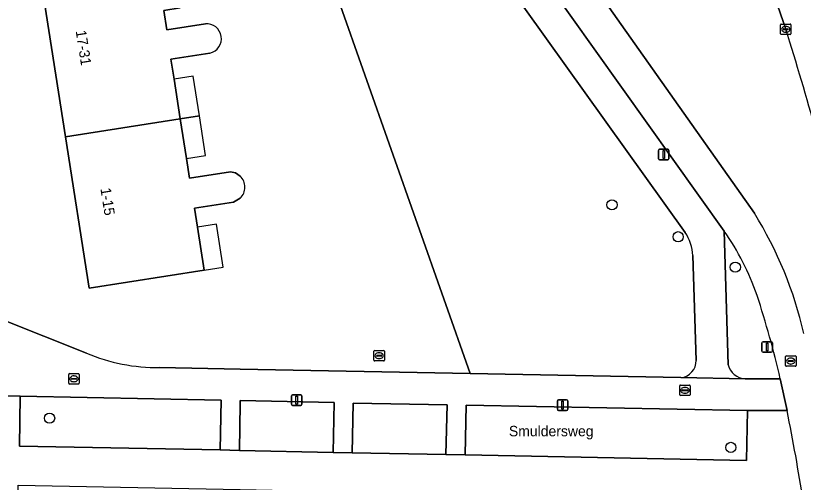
# Model space of a CAD drawing. Extents: x 159817 to 160765, y 380688 to 381638.
# Drawn here: x 160478.5 to 160553.9, y 381431.5 to 381476.1 of the extents above; entities that cross this region are included whole.
import ezdxf

# ---------------------------------------------------------------- set-up
doc = ezdxf.new("R2010")
doc.units = 0
for name, color, linetype in [('IMGEO_Berm_groen', 7, 'Continuous'), ('IMGEO_Boom', 7, 'Continuous'), ('IMGEO_Brandkraan', 7, 'Continuous'), ('IMGEO_Erf', 7, 'Continuous'), ('IMGEO_Fietspad_gesloten', 7, 'Continuous'), ('IMGEO_Groenvoorziening', 7, 'Continuous'), ('IMGEO_Kolk', 7, 'Continuous'), ('IMGEO_Lichtmast', 7, 'Continuous'), ('IMGEO_Openbare_ruimte_label', 7, 'Continuous'), ('IMGEO_Pand', 7, 'Continuous'), ('IMGEO_Pand_nummerreeks', 7, 'Continuous'), ('IMGEO_Pand_overbouw', 7, 'Continuous'), ('IMGEO_Rijbaan_regionaal_gesloten', 7, 'Continuous'), ('IMGEO_Rioolput', 7, 'Continuous'), ('IMGEO_Voetpad_open', 7, 'Continuous')]:
    doc.layers.add(name, color=color, linetype=linetype)

msp = doc.modelspace()

# ---------------------------------------------------------------- linework, layer by layer
at = {"layer": 'IMGEO_Berm_groen'}
for points in [[(160552.201, 381474.854), (160548.801, 381484.72), (160526.362, 381490.877)], [(160527.988, 381487.321), (160549.196, 381457.23)], [(160546.313, 381455.518), (160546.686, 381442.704)], [(160548.306, 381441.36), (160551.677, 381441.384)]]:
    msp.add_lwpolyline(points, dxfattribs=at)
for centre, radius, start, end in [((160302.674, 381395.724), 261.773, 13.10662, 17.59481), ((160517.352, 381437.419), 37.503, 12.78279, 31.88684), ((160525.526, 381441.041), 25.332, 19.18842, 34.8546), ((160463.542, 381421.099), 90.439, 12.96118, 18.21361), ((160548.429, 381443.157), 1.801, 194.57031, 266.06947)]:
    msp.add_arc(centre, radius, start, end, dxfattribs=at)
at = {"layer": 'IMGEO_Boom'}
for centre in [(160535.574, 381458.039), (160541.907, 381454.978), (160547.374, 381452.062), (160481.762, 381437.607), (160546.944, 381434.803)]:
    msp.add_circle(centre, 0.489, dxfattribs=at)
at = {"layer": 'IMGEO_Brandkraan'}
for p, q in [((160483.597, 381440.945), (160483.597, 381441.797)), ((160483.672, 381441.871), (160484.524, 381441.871)), ((160484.598, 381441.797), (160484.598, 381440.945)), ((160483.856, 381441.365), (160483.856, 381441.377)), ((160484.294, 381441.328), (160483.896, 381441.328)), ((160483.899, 381441.414), (160484.297, 381441.414)), ((160484.108, 381441.091), (160484.083, 381441.091)), ((160484.085, 381441.651), (160484.11, 381441.651)), ((160484.34, 381441.377), (160484.34, 381441.365)), ((160484.524, 381440.871), (160483.672, 381440.871)), ((160542.056, 381439.843), (160542.056, 381440.695)), ((160542.131, 381440.769), (160542.983, 381440.769)), ((160542.315, 381440.263), (160542.315, 381440.275)), ((160542.753, 381440.226), (160542.355, 381440.226)), ((160542.358, 381440.312), (160542.756, 381440.312)), ((160542.544, 381440.549), (160542.569, 381440.549)), ((160542.799, 381440.275), (160542.799, 381440.263)), ((160543.057, 381440.695), (160543.057, 381439.843)), ((160542.983, 381439.769), (160542.131, 381439.769)), ((160542.567, 381439.989), (160542.542, 381439.989))]:
    msp.add_line(p, q, dxfattribs=at)
for points in [[(160483.597, 381440.945), (160483.597, 381441.797)], [(160483.672, 381441.871), (160484.524, 381441.871)], [(160484.598, 381441.797), (160484.598, 381440.945)], [(160484.524, 381440.871), (160483.672, 381440.871)], [(160542.056, 381439.843), (160542.056, 381440.695)], [(160542.131, 381440.769), (160542.983, 381440.769)], [(160543.057, 381440.695), (160543.057, 381439.843)], [(160542.983, 381439.769), (160542.131, 381439.769)]]:
    msp.add_lwpolyline(points, dxfattribs=at)
for centre, radius, start, end in [((160483.674, 381441.795), 0.0765, 91.55205, 178.44795), ((160483.674, 381441.795), 0.0765, 91.55205, 178.44795), ((160484.522, 381441.795), 0.0765, 1.55205, 88.44795), ((160484.522, 381441.795), 0.0765, 1.55205, 88.44795), ((160483.896, 381441.374), 0.0403, 85.87752, 175.75265), ((160483.893, 381441.364), 0.0366, 178.93798, 274.71019), ((160484.297, 381441.371), 0.043, 264.86636, 352.45326), ((160484.301, 381441.376), 0.0386, 1.73085, 96.63898), ((160483.674, 381440.947), 0.0765, 181.55205, 268.44795), ((160483.674, 381440.947), 0.0765, 181.55205, 268.44795), ((160484.522, 381440.947), 0.0765, 271.55205, 358.44795), ((160484.522, 381440.947), 0.0765, 271.55205, 358.44795), ((160542.133, 381440.693), 0.0765, 91.55205, 178.44795), ((160542.133, 381440.693), 0.0765, 91.55205, 178.44795), ((160542.355, 381440.272), 0.0403, 85.87752, 175.75265), ((160542.352, 381440.262), 0.0366, 178.93798, 274.71019), ((160542.756, 381440.269), 0.043, 264.86636, 352.45326), ((160542.76, 381440.274), 0.0386, 1.73085, 96.63898), ((160542.981, 381440.693), 0.0765, 1.55205, 88.44795), ((160542.981, 381440.693), 0.0765, 1.55205, 88.44795), ((160542.133, 381439.845), 0.0765, 181.55205, 268.44795), ((160542.133, 381439.845), 0.0765, 181.55205, 268.44795), ((160542.981, 381439.845), 0.0765, 271.55205, 358.44795), ((160542.981, 381439.845), 0.0765, 271.55205, 358.44795)]:
    msp.add_arc(centre, radius, start, end, dxfattribs=at)
for centre, major_axis, ratio, start_param, end_param in [((160484.084, 381441.371), (-0.387, 0.002), 0.722429, 4.712389, 7.853982), ((160484.109, 381441.371), (-0.39, 0.002), 0.717154, 1.570796, 4.712389), ((160542.543, 381440.269), (-0.387, 0.002), 0.722429, 4.712389, 7.853982), ((160542.568, 381440.269), (-0.39, 0.002), 0.717154, 1.570796, 4.712389)]:
    msp.add_ellipse(centre, major_axis=major_axis, ratio=ratio, start_param=start_param, end_param=end_param, dxfattribs=at)
at = {"layer": 'IMGEO_Erf'}
for points in [[(160513.411, 381515.781), (160505.763, 381516.515), (160500, 381517.028), (160496.183, 381517.368), (160493.592, 381517.529), (160488.191, 381517.799), (160485.473, 381517.852), (160482.568, 381517.726), (160475.683, 381516.9), (160472.307, 381516.511), (160463.314, 381515.099), (160463.818, 381511.742), (160457.92, 381510.857), (160458.428, 381508.154), (160453.758, 381507.424), (160453.713, 381507.693), (160447.905, 381493.921), (160439.062, 381472.954), (160435.19, 381463.77), (160452.202, 381456.885), (160471.284, 381449.285), (160477.129, 381447.08), (160485.285, 381443.83)], [(160500, 381458.671), (160499.368, 381458.286), (160495.643, 381457.702), (160495.926, 381455.897), (160496.569, 381451.789), (160485.564, 381450.065), (160483.295, 381464.55), (160481.025, 381479.036), (160493.621, 381481.01), (160495.202, 381481.258), (160494.92, 381483.059), (160491.585, 381482.536)], [(160492.287, 381442.441), (160500, 381442.293), (160522.002, 381441.87), (160509.414, 381477.646)], [(160500, 381477.813), (160494.263, 381476.914), (160492.681, 381476.666), (160492.973, 381474.803), (160496.668, 381475.382)], [(160497.102, 381472.565), (160493.375, 381471.981), (160493.673, 381470.076), (160494.269, 381466.269), (160494.865, 381462.462), (160495.158, 381460.594), (160499.057, 381461.207), (160499.565, 381461.087), (160500.002, 381460.795)]]:
    msp.add_lwpolyline(points, dxfattribs=at)
for centre, radius, start, end in [((160496.77, 381473.956), 1.43, 283.43744, 94.07934), ((160498.976, 381459.734), 1.476, 313.92709, 45.96501), ((160492.19, 381460.297), 17.856, 247.2492, 270.31038)]:
    msp.add_arc(centre, radius, start, end, dxfattribs=at)
at = {"layer": 'IMGEO_Fietspad_gesloten'}
for points in [[(160549.196, 381457.23), (160527.988, 381487.321)], [(160524.197, 381486.596), (160546.313, 381455.518)], [(160551.677, 381441.384), (160552.324, 381438.344)]]:
    msp.add_lwpolyline(points, dxfattribs=at)
for centre, radius, start, end in [((160517.352, 381437.419), 37.503, 12.78279, 31.88684), ((160525.526, 381441.041), 25.332, 19.18842, 34.8546), ((160463.542, 381421.099), 90.439, 12.96118, 18.21361), ((160384.053, 381404.119), 171.717, 8.54997, 11.49681)]:
    msp.add_arc(centre, radius, start, end, dxfattribs=at)
at = {"layer": 'IMGEO_Groenvoorziening'}
for points in [[(160519.335, 381495.135), (160519.332, 381500), (160519.321, 381502.818), (160519.111, 381505.366), (160509.167, 381482.231), (160509.414, 381477.646), (160522.002, 381441.87), (160542.166, 381441.483)], [(160542.563, 381455.401), (160521.603, 381484.759)], [(160543.623, 381443.14), (160543.306, 381453.187)]]:
    msp.add_lwpolyline(points, dxfattribs=at)
for points in [[(160498.191, 381439.323), (160478.955, 381439.702), (160478.877, 381434.929), (160498.098, 381434.561)], [(160508.982, 381439.089), (160500.004, 381439.28), (160500, 381439.019), (160499.931, 381434.519), (160508.897, 381434.314)], [(160519.813, 381438.881), (160510.811, 381439.053), (160510.729, 381434.283), (160519.688, 381434.111)], [(160548.534, 381438.338), (160521.627, 381438.846), (160521.521, 381434.075), (160548.453, 381433.541)]]:
    msp.add_lwpolyline(points, close=True, dxfattribs=at)
for centre, radius, start, end in [((160538.859, 381452.926), 4.455, 3.35686, 33.74579), ((160542.004, 381443.094), 1.619, 275.73521, 1.61446)]:
    msp.add_arc(centre, radius, start, end, dxfattribs=at)
at = {"layer": 'IMGEO_Kolk'}
for p, q in [((160551.698, 381474.428), (160551.698, 381475.28)), ((160551.773, 381475.354), (160552.625, 381475.354)), ((160552, 381474.897), (160552.398, 381474.897)), ((160552.186, 381475.134), (160552.211, 381475.134)), ((160552.699, 381475.28), (160552.699, 381474.428)), ((160552.625, 381474.354), (160551.773, 381474.354)), ((160551.957, 381474.848), (160551.957, 381474.86)), ((160552.395, 381474.811), (160551.997, 381474.811)), ((160552.209, 381474.574), (160552.184, 381474.574)), ((160552.441, 381474.86), (160552.441, 381474.848))]:
    msp.add_line(p, q, dxfattribs=at)
for points in [[(160551.698, 381474.428), (160551.698, 381475.28)], [(160551.773, 381475.354), (160552.625, 381475.354)], [(160552.699, 381475.28), (160552.699, 381474.428)], [(160552.625, 381474.354), (160551.773, 381474.354)]]:
    msp.add_lwpolyline(points, dxfattribs=at)
for centre, radius, start, end in [((160551.775, 381475.278), 0.0765, 91.55205, 178.44795), ((160551.775, 381475.278), 0.0765, 91.55205, 178.44795), ((160551.997, 381474.857), 0.0403, 85.87752, 175.75265), ((160552.402, 381474.859), 0.0386, 1.73085, 96.63898), ((160552.623, 381475.278), 0.0765, 1.55205, 88.44795), ((160552.623, 381475.278), 0.0765, 1.55205, 88.44795), ((160551.775, 381474.43), 0.0765, 181.55205, 268.44795), ((160551.775, 381474.43), 0.0765, 181.55205, 268.44795), ((160551.994, 381474.847), 0.0366, 178.93798, 274.71019), ((160552.398, 381474.854), 0.043, 264.86636, 352.45326), ((160552.623, 381474.43), 0.0765, 271.55205, 358.44795), ((160552.623, 381474.43), 0.0765, 271.55205, 358.44795)]:
    msp.add_arc(centre, radius, start, end, dxfattribs=at)
for centre, major_axis, ratio, start_param, end_param in [((160552.185, 381474.854), (-0.387, 0.002), 0.722429, 4.712389, 7.853982), ((160552.21, 381474.854), (-0.39, 0.002), 0.717154, 1.570796, 4.712389)]:
    msp.add_ellipse(centre, major_axis=major_axis, ratio=ratio, start_param=start_param, end_param=end_param, dxfattribs=at)
at = {"layer": 'IMGEO_Lichtmast'}
for p, q in [((160540.035, 381462.456), (160540.035, 381463.256)), ((160540.035, 381463.256), (160540.035, 381462.456)), ((160540.135, 381463.356), (160540.925, 381463.356)), ((160540.925, 381463.356), (160540.135, 381463.356)), ((160541.025, 381463.256), (160541.025, 381462.456)), ((160541.025, 381462.456), (160541.025, 381463.256)), ((160540.925, 381462.356), (160540.135, 381462.356)), ((160540.135, 381462.356), (160540.925, 381462.356)), ((160549.926, 381444.013), (160549.926, 381444.813)), ((160549.926, 381444.813), (160549.926, 381444.013)), ((160550.026, 381444.913), (160550.816, 381444.913)), ((160550.816, 381444.913), (160550.026, 381444.913)), ((160550.916, 381444.813), (160550.916, 381444.013)), ((160550.916, 381444.013), (160550.916, 381444.813)), ((160550.816, 381443.913), (160550.026, 381443.913)), ((160550.026, 381443.913), (160550.816, 381443.913)), ((160504.912, 381438.928), (160504.912, 381439.728)), ((160504.912, 381439.728), (160504.912, 381438.928)), ((160505.012, 381439.828), (160505.802, 381439.828)), ((160505.802, 381439.828), (160505.012, 381439.828)), ((160505.902, 381439.728), (160505.902, 381438.928)), ((160505.902, 381438.928), (160505.902, 381439.728)), ((160505.802, 381438.828), (160505.012, 381438.828)), ((160505.012, 381438.828), (160505.802, 381438.828)), ((160530.345, 381438.451), (160530.345, 381439.251)), ((160530.345, 381439.251), (160530.345, 381438.451)), ((160530.445, 381439.351), (160531.235, 381439.351)), ((160531.235, 381439.351), (160530.445, 381439.351)), ((160531.335, 381439.251), (160531.335, 381438.451)), ((160531.335, 381438.451), (160531.335, 381439.251)), ((160531.235, 381438.351), (160530.445, 381438.351)), ((160530.445, 381438.351), (160531.235, 381438.351))]:
    msp.add_line(p, q, dxfattribs=at)
for points in [[(160540.455, 381463.231), (160540.605, 381463.231), (160540.605, 381462.481), (160540.455, 381462.481), (160540.455, 381463.231)], [(160550.346, 381444.788), (160550.496, 381444.788), (160550.496, 381444.038), (160550.346, 381444.038), (160550.346, 381444.788)], [(160505.332, 381439.703), (160505.482, 381439.703), (160505.482, 381438.953), (160505.332, 381438.953), (160505.332, 381439.703)], [(160530.765, 381439.226), (160530.915, 381439.226), (160530.915, 381438.476), (160530.765, 381438.476), (160530.765, 381439.226)]]:
    msp.add_lwpolyline(points, dxfattribs=at)
for centre, start, end in [((160540.135, 381463.256), 90, 180), ((160540.135, 381463.256), 90, 180), ((160540.925, 381463.256), 0, 90), ((160540.925, 381463.256), 360, 90), ((160540.135, 381462.456), 180, 270), ((160540.135, 381462.456), 180, 270), ((160540.925, 381462.456), 270, 0), ((160540.925, 381462.456), 270, 0), ((160550.026, 381444.813), 90, 180), ((160550.026, 381444.813), 90, 180), ((160550.816, 381444.813), 0, 90), ((160550.816, 381444.813), 360, 90), ((160550.026, 381444.013), 180, 270), ((160550.026, 381444.013), 180, 270), ((160550.816, 381444.013), 270, 0), ((160550.816, 381444.013), 270, 0), ((160505.012, 381439.728), 90, 180), ((160505.012, 381439.728), 90, 180), ((160505.802, 381439.728), 0, 90), ((160505.802, 381439.728), 360, 90), ((160505.012, 381438.928), 180, 270), ((160505.012, 381438.928), 180, 270), ((160505.802, 381438.928), 270, 0), ((160505.802, 381438.928), 270, 0), ((160530.445, 381439.251), 90, 180), ((160530.445, 381439.251), 90, 180), ((160531.235, 381439.251), 0, 90), ((160531.235, 381439.251), 360, 90), ((160530.445, 381438.451), 180, 270), ((160530.445, 381438.451), 180, 270), ((160531.235, 381438.451), 270, 0), ((160531.235, 381438.451), 270, 0)]:
    msp.add_arc(centre, 0.1, start, end, dxfattribs=at)
at = {"layer": 'IMGEO_Pand'}
for points in [[(160496.668, 381475.382), (160492.973, 381474.803), (160492.681, 381476.666), (160494.263, 381476.914), (160493.621, 381481.01), (160481.025, 381479.036), (160483.295, 381464.55), (160494.269, 381466.269), (160493.673, 381470.076), (160493.375, 381471.981), (160497.102, 381472.565)], [(160500.002, 381460.795), (160499.565, 381461.087), (160499.057, 381461.207), (160495.158, 381460.594), (160494.865, 381462.462), (160494.269, 381466.269), (160483.295, 381464.55), (160485.564, 381450.065), (160496.569, 381451.789), (160495.926, 381455.897), (160495.643, 381457.702), (160499.368, 381458.286), (160500, 381458.671)]]:
    msp.add_lwpolyline(points, dxfattribs=at)
for centre, radius, start, end in [((160496.77, 381473.956), 1.43, 283.43744, 94.07934), ((160498.976, 381459.734), 1.476, 313.92709, 45.96501)]:
    msp.add_arc(centre, radius, start, end, dxfattribs=at)
at = {"layer": 'IMGEO_Pand_overbouw'}
for points in [[(160494.269, 381466.269), (160496.098, 381466.556), (160495.501, 381470.363), (160493.673, 381470.076)], [(160494.269, 381466.269), (160494.865, 381462.462), (160496.694, 381462.749), (160496.098, 381466.556)], [(160495.926, 381455.897), (160496.569, 381451.789), (160498.376, 381452.063), (160497.731, 381456.18)]]:
    msp.add_lwpolyline(points, close=True, dxfattribs=at)
at = {"layer": 'IMGEO_Rijbaan_regionaal_gesloten'}
msp.add_lwpolyline([(160542.207, 381512.934), (160539.169, 381512.5), (160540.481, 381508.765), (160541.1, 381507.004), (160543.536, 381500), (160548.801, 381484.72), (160552.201, 381474.854)], dxfattribs=at)
msp.add_arc((160302.674, 381395.724), 261.773, 13.10662, 17.59481, dxfattribs=at)
at = {"layer": 'IMGEO_Rioolput'}
for p, q in [((160512.793, 381443.156), (160512.793, 381444.008)), ((160512.868, 381444.082), (160513.72, 381444.082)), ((160513.794, 381444.008), (160513.794, 381443.156)), ((160513.052, 381443.576), (160513.052, 381443.588)), ((160513.49, 381443.539), (160513.092, 381443.539)), ((160513.095, 381443.625), (160513.493, 381443.625)), ((160513.304, 381443.302), (160513.279, 381443.302)), ((160513.281, 381443.862), (160513.306, 381443.862)), ((160513.536, 381443.588), (160513.536, 381443.576)), ((160552.183, 381442.643), (160552.183, 381443.495)), ((160552.258, 381443.569), (160553.11, 381443.569)), ((160552.671, 381443.349), (160552.696, 381443.349)), ((160553.184, 381443.495), (160553.184, 381442.643)), ((160513.72, 381443.082), (160512.868, 381443.082)), ((160553.11, 381442.569), (160552.258, 381442.569)), ((160552.442, 381443.063), (160552.442, 381443.075)), ((160552.88, 381443.026), (160552.482, 381443.026)), ((160552.485, 381443.112), (160552.883, 381443.112)), ((160552.694, 381442.789), (160552.669, 381442.789)), ((160552.926, 381443.075), (160552.926, 381443.063))]:
    msp.add_line(p, q, dxfattribs=at)
for points in [[(160512.793, 381443.156), (160512.793, 381444.008)], [(160512.868, 381444.082), (160513.72, 381444.082)], [(160513.794, 381444.008), (160513.794, 381443.156)], [(160552.183, 381442.643), (160552.183, 381443.495)], [(160552.258, 381443.569), (160553.11, 381443.569)], [(160553.184, 381443.495), (160553.184, 381442.643)], [(160513.72, 381443.082), (160512.868, 381443.082)], [(160553.11, 381442.569), (160552.258, 381442.569)]]:
    msp.add_lwpolyline(points, dxfattribs=at)
for centre, radius, start, end in [((160512.87, 381444.006), 0.0765, 91.55205, 178.44795), ((160512.87, 381444.006), 0.0765, 91.55205, 178.44795), ((160513.718, 381444.006), 0.0765, 1.55205, 88.44795), ((160513.718, 381444.006), 0.0765, 1.55205, 88.44795), ((160513.092, 381443.585), 0.0403, 85.87752, 175.75265), ((160513.089, 381443.575), 0.0366, 178.93798, 274.71019), ((160513.493, 381443.582), 0.043, 264.86636, 352.45326), ((160513.497, 381443.587), 0.0386, 1.73085, 96.63898), ((160552.26, 381443.493), 0.0765, 91.55205, 178.44795), ((160552.26, 381443.493), 0.0765, 91.55205, 178.44795), ((160553.108, 381443.493), 0.0765, 1.55205, 88.44795), ((160553.108, 381443.493), 0.0765, 1.55205, 88.44795), ((160512.87, 381443.158), 0.0765, 181.55205, 268.44795), ((160512.87, 381443.158), 0.0765, 181.55205, 268.44795), ((160513.718, 381443.158), 0.0765, 271.55205, 358.44795), ((160513.718, 381443.158), 0.0765, 271.55205, 358.44795), ((160552.26, 381442.645), 0.0765, 181.55205, 268.44795), ((160552.26, 381442.645), 0.0765, 181.55205, 268.44795), ((160552.482, 381443.072), 0.0403, 85.87752, 175.75265), ((160552.479, 381443.062), 0.0366, 178.93798, 274.71019), ((160552.883, 381443.069), 0.043, 264.86636, 352.45326), ((160552.887, 381443.074), 0.0386, 1.73085, 96.63898), ((160553.108, 381442.645), 0.0765, 271.55205, 358.44795), ((160553.108, 381442.645), 0.0765, 271.55205, 358.44795)]:
    msp.add_arc(centre, radius, start, end, dxfattribs=at)
for centre, major_axis, ratio, start_param, end_param in [((160513.28, 381443.582), (-0.387, 0.002), 0.722429, 4.712389, 7.853982), ((160513.305, 381443.582), (-0.39, 0.002), 0.717154, 1.570796, 4.712389), ((160552.67, 381443.069), (-0.387, 0.002), 0.722429, 4.712389, 7.853982), ((160552.695, 381443.069), (-0.39, 0.002), 0.717154, 1.570796, 4.712389)]:
    msp.add_ellipse(centre, major_axis=major_axis, ratio=ratio, start_param=start_param, end_param=end_param, dxfattribs=at)
at = {"layer": 'IMGEO_Voetpad_open'}
for points in [[(160546.313, 381455.518), (160524.197, 381486.596)], [(160521.603, 381484.759), (160542.563, 381455.401)], [(160546.686, 381442.704), (160546.313, 381455.518)], [(160543.306, 381453.187), (160543.623, 381443.14)], [(160485.285, 381443.83), (160477.129, 381447.08), (160476.967, 381439.741), (160478.955, 381439.702), (160498.191, 381439.323), (160498.098, 381434.561), (160499.931, 381434.519), (160500, 381439.019), (160500.004, 381439.28), (160508.982, 381439.089), (160508.897, 381434.314), (160510.729, 381434.283), (160510.811, 381439.053), (160519.813, 381438.881), (160519.688, 381434.111), (160521.521, 381434.075), (160521.627, 381438.846), (160548.534, 381438.338), (160552.324, 381438.344), (160551.677, 381441.384), (160548.306, 381441.36), (160542.166, 381441.483), (160522.002, 381441.87), (160500, 381442.293)], [(160500, 381442.293), (160492.287, 381442.441)], [(160542.166, 381441.483), (160548.306, 381441.36)], [(160478.877, 381434.929), (160478.955, 381439.702), (160476.967, 381439.741), (160476.916, 381437.397), (160476.819, 381434.201), (160476.581, 381421.002), (160481.222, 381421.149), (160481.307, 381425.407), (160478.646, 381425.453), (160478.743, 381431.194), (160500, 381430.756), (160547.242, 381429.784), (160553.861, 381429.648)], [(160552.324, 381438.344), (160548.534, 381438.338), (160548.453, 381433.541), (160521.521, 381434.075), (160519.688, 381434.111), (160510.729, 381434.283), (160508.897, 381434.314), (160499.931, 381434.519), (160498.098, 381434.561), (160478.877, 381434.929)]]:
    msp.add_lwpolyline(points, dxfattribs=at)
for centre, radius, start, end in [((160538.859, 381452.926), 4.455, 3.35686, 33.74579), ((160492.19, 381460.297), 17.856, 247.2492, 270.31038), ((160542.004, 381443.094), 1.619, 275.73521, 1.61446), ((160548.429, 381443.157), 1.801, 194.57031, 266.06947), ((160384.053, 381404.119), 171.717, 8.54997, 11.49681)]:
    msp.add_arc(centre, radius, start, end, dxfattribs=at)

# ---------------------------------------------------------------- texts
at = {"layer": 'IMGEO_Openbare_ruimte_label'}
msp.add_text('Smuldersweg', height=1, dxfattribs=at).set_placement((160525.71, 381435.865))
at = {"layer": 'IMGEO_Pand_nummerreeks'}
for s, p in [('17-31', (160484.256, 381474.696)), ('1-15', (160486.622, 381459.594))]:
    msp.add_text(s, height=1, rotation=278.90437, dxfattribs=at).set_placement(p)

doc.saveas('drawing.dxf')
